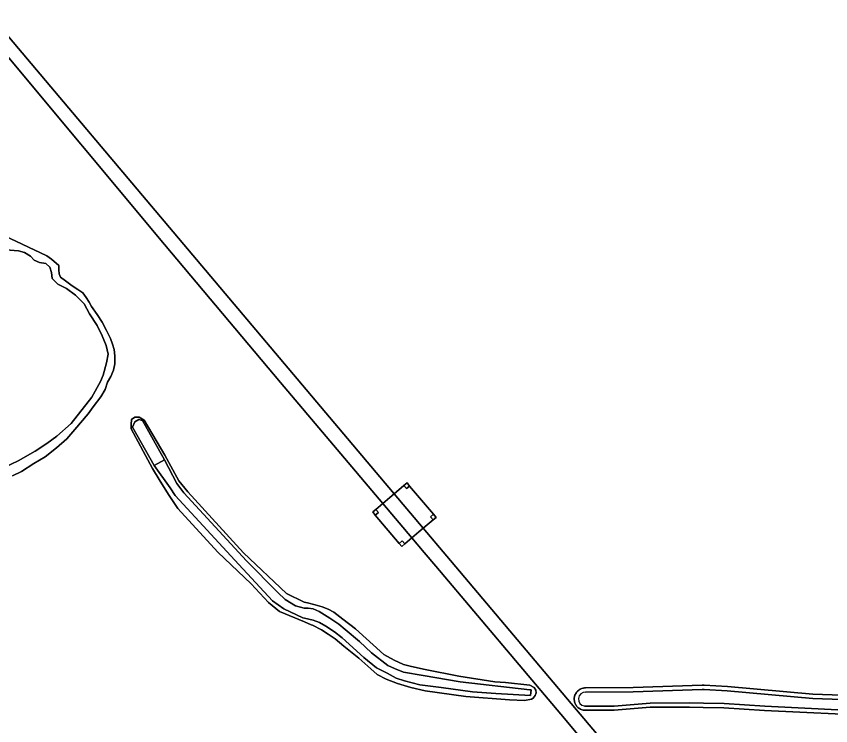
# Model space of a CAD drawing. Extents: x 158132 to 159664, y 385256 to 387218.
# Drawn here: x 158547.1 to 158709.7, y 386247.7 to 386389.4 of the extents above; entities that cross this region are included whole.
import ezdxf

# ---------------------------------------------------------------- set-up
doc = ezdxf.new("R2010")
doc.units = 0
for name, color, linetype in [('IMGEO_Gemengd_bos', 7, 'Continuous'), ('IMGEO_Grasland_overig', 7, 'Continuous'), ('IMGEO_Hoogspanningsmast', 7, 'Continuous'), ('IMGEO_Meer_plas_ven_vijver', 7, 'Continuous'), ('IMGEO_Oever', 7, 'Continuous'), ('IMGEO_Rijbaan_lokaal_gesloten', 7, 'Continuous'), ('IMGEO_Stuw', 7, 'Continuous'), ('IMGEO_Waterloop', 7, 'Continuous')]:
    doc.layers.add(name, color=color, linetype=linetype)

msp = doc.modelspace()

# ---------------------------------------------------------------- linework, layer by layer
at = {"layer": 'IMGEO_Gemengd_bos'}
for points in [[(158461.58, 386486.69), (158466.76, 386480.47), (158469.79, 386476.77), (158471.17, 386477.94), (158471.78, 386478.46), (158472.29, 386477.84), (158477.04, 386472.18), (158477.55, 386471.56), (158476.95, 386471.04), (158475.5, 386469.81), (158491, 386450.9), (158500, 386439.46), (158501.56, 386437.51), (158622.56, 386294.02), (158624.51, 386295.67), (158625.12, 386296.19), (158625.64, 386295.58), (158630.43, 386289.93), (158630.94, 386289.32), (158630.33, 386288.8), (158628.36, 386287.14), (158633.09, 386281.54), (158659.7, 386250), (158749.79, 386143.22)], [(158752.52, 386135.75), (158686.32, 386213.88), (158660.58, 386244.38), (158655.83, 386250), (158630.88, 386279.57), (158628.57, 386282.32), (158626.11, 386285.23), (158624.68, 386284.03), (158624.07, 386283.51), (158623.55, 386284.12), (158618.79, 386289.79), (158618.27, 386290.4), (158618.89, 386290.92), (158620.29, 386292.11), (158599.88, 386316.24), (158576.69, 386343.81), (158543.55, 386383.51), (158456.01, 386316.2), (158475.65, 386292.45), (158521.07, 386238.05), (158561.83, 386189.12), (158660.71, 386070.41), (158715.27, 386004.91)], [(158543.56, 386346.1), (158548.29, 386343.88), (158553.21, 386341.58), (158554.11, 386340.9), (158555.59, 386339.63), (158555.59, 386338.75), (158555.67, 386338), (158555.94, 386337.28), (158556.91, 386336.55), (158558.25, 386335.57), (158559.36, 386334.85), (158560.37, 386334.16), (158561.06, 386333.25), (158561.67, 386332.32), (158562.13, 386331.43), (158563.27, 386329.86), (158564.22, 386328.31), (158565.13, 386326.67), (158565.91, 386325.04), (158566.3, 386323.95), (158566.61, 386322.83), (158566.77, 386321.56), (158566.76, 386319.96), (158566.48, 386318.75), (158566, 386317.43), (158565.29, 386316.35), (158564.82, 386314.85), (158563.99, 386313.41), (158562.47, 386311.38), (158561.42, 386310), (158558.82, 386306.9), (158557.17, 386304.99), (158555.12, 386303.23), (158552.86, 386301.44), (158550.63, 386300.05), (158548.11, 386298.49), (158546.32, 386297.65)], [(158719.07, 386249.65), (158696.52, 386250.74), (158688.4, 386251.29), (158684.27, 386251.37), (158681.53, 386251.43), (158673.7, 386251.38), (158666.48, 386250.78), (158660.99, 386250.79), (158660.47, 386250.79), (158660.28, 386250.83), (158660.09, 386250.87), (158659.91, 386250.94), (158659.73, 386251.02), (158659.56, 386251.11), (158659.4, 386251.22), (158659.25, 386251.34), (158659.12, 386251.48), (158658.99, 386251.62), (158658.88, 386251.78), (158658.78, 386251.95), (158658.69, 386252.12), (158658.62, 386252.3), (158658.57, 386252.49), (158658.53, 386252.68), (158658.51, 386252.87), (158658.51, 386253.06), (158658.52, 386253.26), (158658.55, 386253.45), (158658.59, 386253.64), (158658.65, 386253.82), (158658.73, 386254), (158658.83, 386254.17), (158658.93, 386254.34), (158659.05, 386254.49), (158659.19, 386254.63), (158659.33, 386254.76), (158659.49, 386254.87), (158659.66, 386254.98), (158659.83, 386255.06), (158660.01, 386255.14), (158660.2, 386255.19), (158660.39, 386255.23), (158660.58, 386255.25), (158660.78, 386255.26), (158670.26, 386255.31), (158684.02, 386255.79), (158684.48, 386255.77), (158689.13, 386255.54), (158706.18, 386254.02), (158717.76, 386253.61)]]:
    msp.add_lwpolyline(points, dxfattribs=at)
msp.add_lwpolyline([(158649.99, 386253.01), (158648.55, 386252.75), (158645.58, 386252.85), (158636.86, 386253.51), (158628.73, 386254.69), (158625.9, 386255.32), (158623.2, 386256.14), (158620.96, 386257), (158619.15, 386257.95), (158617.86, 386259.04), (158615.49, 386261.18), (158612.47, 386263.61), (158610.79, 386265.06), (158609.4, 386266.02), (158608.05, 386266.87), (158606.24, 386267.76), (158605.98, 386267.86), (158604.66, 386268.43), (158599.66, 386270.53), (158597.47, 386272.31), (158594.02, 386276.02), (158587.31, 386282.34), (158579.36, 386291.08), (158577.46, 386293.89), (158575.6, 386296.87), (158574.3, 386299.1), (158570.01, 386306.98), (158570.04, 386307.85), (158570.09, 386308.85), (158570.79, 386309.35), (158571.61, 386309.33), (158572.61, 386308.72), (158576.75, 386301.74), (158579.57, 386296.64), (158581.35, 386294.42), (158592.49, 386282.24), (158601.08, 386274.1), (158604.61, 386272.35), (158605.25, 386272.24), (158606.8, 386271.87), (158608.19, 386271.48), (158609.34, 386270.98), (158610.49, 386270.39), (158612.28, 386268.97), (158614.82, 386267.08), (158620.51, 386261.91), (158622.58, 386260.77), (158624.43, 386259.91), (158626.02, 386259.51), (158628.71, 386258.92), (158635.48, 386257.63), (158642.67, 386256.46), (158644.79, 386256.34), (158649.67, 386255.81), (158650.49, 386255.32), (158650.82, 386254.82), (158650.88, 386254.3), (158650.72, 386253.74), (158650.29, 386253.23)], close=True, dxfattribs=at)
at = {"layer": 'IMGEO_Grasland_overig'}
for points in [[(158625.64, 386295.58), (158625.03, 386295.06), (158624.51, 386295.67), (158622.56, 386294.02), (158628.36, 386287.14), (158630.33, 386288.8), (158629.82, 386289.41), (158630.43, 386289.93)], [(158620.29, 386292.11), (158618.89, 386290.92), (158619.4, 386290.31), (158618.79, 386289.79), (158623.55, 386284.12), (158624.16, 386284.64), (158624.68, 386284.03), (158626.11, 386285.23)]]:
    msp.add_lwpolyline(points, close=True, dxfattribs=at)
at = {"layer": 'IMGEO_Hoogspanningsmast'}
for points in [[(158625.12, 386296.19), (158624.51, 386295.67), (158625.03, 386295.06), (158625.64, 386295.58)], [(158618.89, 386290.92), (158618.27, 386290.4), (158618.79, 386289.79), (158619.4, 386290.31)], [(158630.94, 386289.32), (158630.43, 386289.93), (158629.82, 386289.41), (158630.33, 386288.8)], [(158623.55, 386284.12), (158624.07, 386283.51), (158624.68, 386284.03), (158624.16, 386284.64)]]:
    msp.add_lwpolyline(points, close=True, dxfattribs=at)
at = {"layer": 'IMGEO_Meer_plas_ven_vijver'}
msp.add_lwpolyline([(158544.66, 386299.27), (158547.45, 386300.64), (158550.9, 386302.52), (158553.2, 386304.08), (158555.22, 386305.55), (158558.05, 386308.1), (158562.21, 386313.31), (158563.94, 386316.46), (158564.42, 386317.73), (158565.13, 386320.22), (158565.45, 386321.91), (158565.07, 386323.65), (158564.22, 386325.61), (158563.25, 386327.63), (158561.74, 386329.95), (158560.64, 386331.98), (158558.91, 386333.68), (158557.12, 386335.05), (158555.39, 386335.88), (158554.23, 386337.05), (158554.13, 386338.24), (158553.78, 386339.3), (158552.97, 386340.01), (158551.76, 386340.25), (158550.64, 386340.71), (158549.92, 386341.5), (158548.77, 386342.2), (158547.56, 386342.54), (158545.01, 386342.75)], dxfattribs=at)
at = {"layer": 'IMGEO_Oever'}
for points in [[(158546.32, 386297.65), (158548.11, 386298.49), (158550.63, 386300.05), (158552.86, 386301.44), (158555.12, 386303.23), (158557.17, 386304.99), (158558.82, 386306.9), (158561.42, 386310), (158562.47, 386311.38), (158563.99, 386313.41), (158564.82, 386314.85), (158565.29, 386316.35), (158566, 386317.43), (158566.48, 386318.75), (158566.76, 386319.96), (158566.77, 386321.56), (158566.61, 386322.83), (158566.3, 386323.95), (158565.91, 386325.04), (158565.13, 386326.67), (158564.22, 386328.31), (158563.27, 386329.86), (158562.13, 386331.43), (158561.67, 386332.32), (158561.06, 386333.25), (158560.37, 386334.16), (158559.36, 386334.85), (158558.25, 386335.57), (158556.91, 386336.55), (158555.94, 386337.28), (158555.67, 386338), (158555.59, 386338.75), (158555.59, 386339.63), (158554.11, 386340.9), (158553.21, 386341.58), (158548.29, 386343.88), (158543.56, 386346.1)], [(158545.01, 386342.75), (158547.56, 386342.54), (158548.77, 386342.2), (158549.92, 386341.5), (158550.64, 386340.71), (158551.76, 386340.25), (158552.97, 386340.01), (158553.78, 386339.3), (158554.13, 386338.24), (158554.23, 386337.05), (158555.39, 386335.88), (158557.12, 386335.05), (158558.91, 386333.68), (158560.64, 386331.98), (158561.74, 386329.95), (158563.25, 386327.63), (158564.22, 386325.61), (158565.07, 386323.65), (158565.45, 386321.91), (158565.13, 386320.22), (158564.42, 386317.73), (158563.94, 386316.46), (158562.21, 386313.31), (158558.05, 386308.1), (158555.22, 386305.55), (158553.2, 386304.08), (158550.9, 386302.52), (158547.45, 386300.64), (158544.66, 386299.27)], [(158717.76, 386253.61), (158706.18, 386254.02), (158689.13, 386255.54), (158684.48, 386255.77), (158684.02, 386255.79), (158670.26, 386255.31), (158660.78, 386255.26), (158660.58, 386255.25), (158660.39, 386255.23), (158660.2, 386255.19), (158660.01, 386255.14), (158659.83, 386255.06), (158659.66, 386254.98), (158659.49, 386254.87), (158659.33, 386254.76), (158659.19, 386254.63), (158659.05, 386254.49), (158658.93, 386254.34), (158658.83, 386254.17), (158658.73, 386254), (158658.65, 386253.82), (158658.59, 386253.64), (158658.55, 386253.45), (158658.52, 386253.26), (158658.51, 386253.06), (158658.51, 386252.87), (158658.53, 386252.68), (158658.57, 386252.49), (158658.62, 386252.3), (158658.69, 386252.12), (158658.78, 386251.95), (158658.88, 386251.78), (158658.99, 386251.62), (158659.12, 386251.48), (158659.25, 386251.34), (158659.4, 386251.22), (158659.56, 386251.11), (158659.73, 386251.02), (158659.91, 386250.94), (158660.09, 386250.87), (158660.28, 386250.83), (158660.47, 386250.79), (158660.99, 386250.79), (158666.48, 386250.78), (158673.7, 386251.38), (158681.53, 386251.43), (158684.27, 386251.37), (158688.4, 386251.29), (158696.52, 386250.74), (158719.07, 386249.65)], [(158660.77, 386254.41), (158670.28, 386254.46), (158684.02, 386254.94), (158684.43, 386254.92), (158689.07, 386254.69), (158706.13, 386253.17), (158717.72, 386252.76), (158728.82, 386252.1)], [(158688.44, 386252.14), (158684.29, 386252.22), (158681.54, 386252.28), (158673.66, 386252.22), (158666.45, 386251.63), (158660.53, 386251.64)], [(158728.49, 386249.26), (158722.87, 386250), (158719.15, 386250.49), (158696.57, 386251.59), (158688.44, 386252.14)]]:
    msp.add_lwpolyline(points, dxfattribs=at)
for points in [[(158650.49, 386255.32), (158649.67, 386255.81), (158644.79, 386256.34), (158642.67, 386256.46), (158635.48, 386257.63), (158628.71, 386258.92), (158626.02, 386259.51), (158624.43, 386259.91), (158622.58, 386260.77), (158620.51, 386261.91), (158614.82, 386267.08), (158612.28, 386268.97), (158610.49, 386270.39), (158609.34, 386270.98), (158608.19, 386271.48), (158606.8, 386271.87), (158605.25, 386272.24), (158604.61, 386272.35), (158601.08, 386274.1), (158592.49, 386282.24), (158581.35, 386294.42), (158579.57, 386296.64), (158576.75, 386301.74), (158572.61, 386308.72), (158571.61, 386309.33), (158570.79, 386309.35), (158570.09, 386308.85), (158570.04, 386307.85), (158570.01, 386306.98), (158574.3, 386299.1), (158575.6, 386296.87), (158577.46, 386293.89), (158579.36, 386291.08), (158587.31, 386282.34), (158594.02, 386276.02), (158597.47, 386272.31), (158599.66, 386270.53), (158604.66, 386268.43), (158605.98, 386267.86), (158606.24, 386267.76), (158608.05, 386266.87), (158609.4, 386266.02), (158610.79, 386265.06), (158612.47, 386263.61), (158615.49, 386261.18), (158617.86, 386259.04), (158619.15, 386257.95), (158620.96, 386257), (158623.2, 386256.14), (158625.9, 386255.32), (158628.73, 386254.69), (158636.86, 386253.51), (158645.58, 386252.85), (158648.55, 386252.75), (158649.99, 386253.01), (158650.29, 386253.23), (158650.72, 386253.74), (158650.88, 386254.3), (158650.82, 386254.82)], [(158576.68, 386300.79), (158579.18, 386296.1), (158580.56, 386294.22), (158593.08, 386280.61), (158599.33, 386274.33), (158600.79, 386272.91), (158602.84, 386271.68), (158604.57, 386271.18), (158605.41, 386271.16), (158606.38, 386271.07), (158607.55, 386270.53), (158609.73, 386269.16), (158611.53, 386267.98), (158612.77, 386266.94), (158615.65, 386264.53), (158618.04, 386262.28), (158621.26, 386259.73), (158622.63, 386259.11), (158624.43, 386258.43), (158628.36, 386257.72), (158635.74, 386256.45), (158649.62, 386254.9), (158649.91, 386254.87), (158649.8, 386253.74), (158642.83, 386254.16), (158638.17, 386254.49), (158631.93, 386255.34), (158627.65, 386255.89), (158624.64, 386256.64), (158622.92, 386257.21), (158621.16, 386258.19), (158619.04, 386259.29), (158616.47, 386261.36), (158612.15, 386265.27), (158610.67, 386266.48), (158608.89, 386267.58), (158607.66, 386268.3), (158606.35, 386268.81), (158604.66, 386269.17), (158604.34, 386269.26), (158600.52, 386271.02), (158598.27, 386272.68), (158591.56, 386279.89), (158578.85, 386293.71), (158577.81, 386295.19), (158574.65, 386299.71), (158570.28, 386307.34), (158570.76, 386308.41), (158571.54, 386308.88), (158572.29, 386308.65)]]:
    msp.add_lwpolyline(points, close=True, dxfattribs=at)
msp.add_arc((158660.75, 386253.02), 1.39, 88.8398, 261.0137, dxfattribs=at)
at = {"layer": 'IMGEO_Rijbaan_lokaal_gesloten'}
for points in [[(158501.56, 386437.51), (158500, 386439.46), (158491, 386450.9), (158475.5, 386469.81), (158474.15, 386468.67), (158473.14, 386467.8), (158474.39, 386466.32), (158485.59, 386452.94), (158500.49, 386435.79), (158543.55, 386383.51), (158576.69, 386343.81), (158599.88, 386316.24), (158620.29, 386292.11), (158621.7, 386293.3), (158622.56, 386294.02)], [(158620.29, 386292.11), (158626.11, 386285.23), (158627.5, 386286.41), (158628.36, 386287.14), (158622.56, 386294.02), (158621.7, 386293.3)], [(158659.7, 386250), (158633.09, 386281.54), (158628.36, 386287.14), (158627.5, 386286.41), (158626.11, 386285.23), (158628.57, 386282.32), (158630.88, 386279.57), (158655.83, 386250), (158660.58, 386244.38), (158686.32, 386213.88), (158752.52, 386135.75), (158773.19, 386110.85), (158774.33, 386111.81), (158775.45, 386112.75), (158749.79, 386143.22)]]:
    msp.add_lwpolyline(points, close=True, dxfattribs=at)
at = {"layer": 'IMGEO_Stuw'}
msp.add_lwpolyline([(158574.65, 386299.71), (158576.68, 386300.79)], dxfattribs=at)
at = {"layer": 'IMGEO_Waterloop'}
for points in [[(158572.29, 386308.65), (158571.54, 386308.88), (158570.76, 386308.41), (158570.28, 386307.34), (158574.65, 386299.71), (158576.68, 386300.79)], [(158576.68, 386300.79), (158574.65, 386299.71), (158577.81, 386295.19), (158578.85, 386293.71), (158591.56, 386279.89), (158598.27, 386272.68), (158600.52, 386271.02), (158604.34, 386269.26), (158604.66, 386269.17), (158606.35, 386268.81), (158607.66, 386268.3), (158608.89, 386267.58), (158610.67, 386266.48), (158612.15, 386265.27), (158616.47, 386261.36), (158619.04, 386259.29), (158621.16, 386258.19), (158622.92, 386257.21), (158624.64, 386256.64), (158627.65, 386255.89), (158631.93, 386255.34), (158638.17, 386254.49), (158642.83, 386254.16), (158649.8, 386253.74), (158649.91, 386254.87), (158649.62, 386254.9), (158635.74, 386256.45), (158628.36, 386257.72), (158624.43, 386258.43), (158622.63, 386259.11), (158621.26, 386259.73), (158618.04, 386262.28), (158615.65, 386264.53), (158612.77, 386266.94), (158611.53, 386267.98), (158609.73, 386269.16), (158607.55, 386270.53), (158606.38, 386271.07), (158605.41, 386271.16), (158604.57, 386271.18), (158602.84, 386271.68), (158600.79, 386272.91), (158599.33, 386274.33), (158593.08, 386280.61), (158580.56, 386294.22), (158579.18, 386296.1)]]:
    msp.add_lwpolyline(points, close=True, dxfattribs=at)
for points in [[(158689.07, 386254.69), (158684.43, 386254.92), (158684.02, 386254.94), (158670.28, 386254.46), (158660.77, 386254.41)], [(158728.82, 386252.1), (158717.72, 386252.76), (158706.13, 386253.17), (158689.07, 386254.69)], [(158660.53, 386251.64), (158666.45, 386251.63), (158673.66, 386252.22), (158681.54, 386252.28), (158684.29, 386252.22), (158688.44, 386252.14), (158696.57, 386251.59), (158719.15, 386250.49), (158722.87, 386250), (158728.49, 386249.26)]]:
    msp.add_lwpolyline(points, dxfattribs=at)
msp.add_arc((158660.75, 386253.02), 1.39, 88.8398, 261.0137, dxfattribs=at)

doc.saveas('drawing.dxf')
